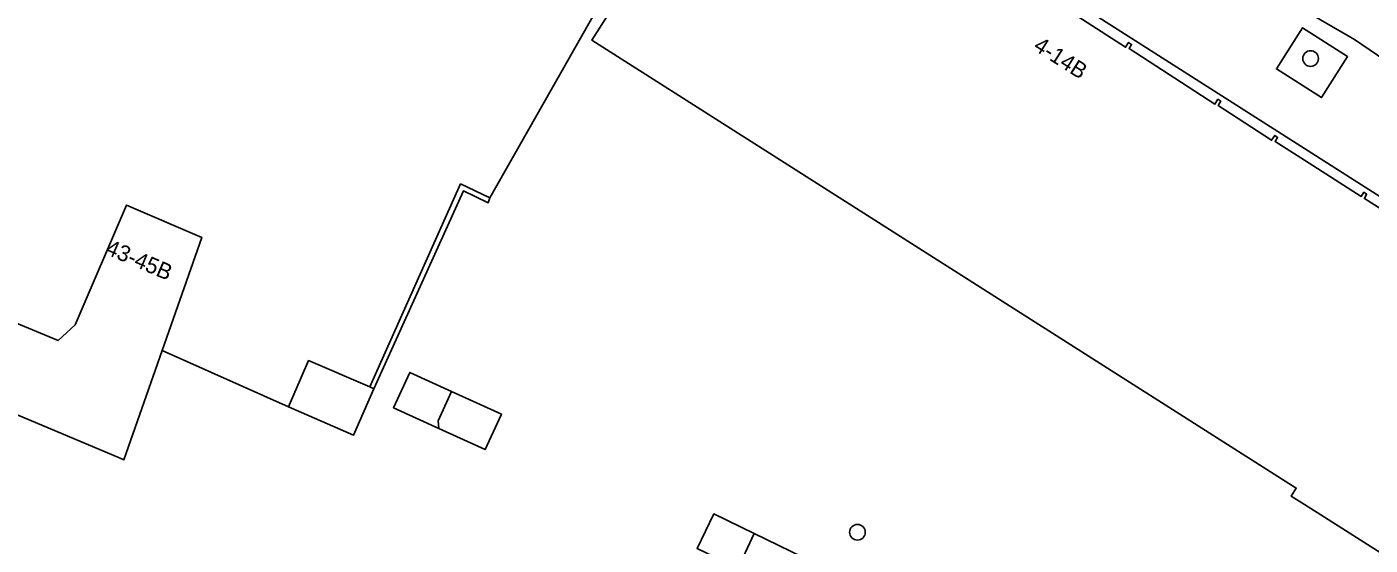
# Model space of a CAD drawing. Extents: x 160349 to 161355, y 381727 to 382854.
# Drawn here: x 160920.3 to 161004.1, y 382756 to 382788.3 of the extents above; entities that cross this region are included whole.
import ezdxf

# ---------------------------------------------------------------- set-up
doc = ezdxf.new("R2010")
doc.units = 0
for name, color, linetype in [('IMGEO_Boom', 7, 'Continuous'), ('IMGEO_Erf', 7, 'Continuous'), ('IMGEO_Groenvoorziening', 7, 'Continuous'), ('IMGEO_Hek', 7, 'Continuous'), ('IMGEO_Muur', 7, 'Continuous'), ('IMGEO_Pand', 7, 'Continuous'), ('IMGEO_Pand_nummerreeks', 7, 'Continuous'), ('IMGEO_Rijbaan_lokaal_gesloten', 7, 'Continuous'), ('IMGEO_Voetpad_open', 7, 'Continuous')]:
    doc.layers.add(name, color=color, linetype=linetype)

msp = doc.modelspace()

# ---------------------------------------------------------------- linework, layer by layer
at = {"layer": 'IMGEO_Boom'}
for centre in [(161000.382, 382786.317), (160972.109, 382756.758)]:
    msp.add_circle(centre, 0.489, dxfattribs=at)
at = {"layer": 'IMGEO_Erf'}
for points in [[(161009.239, 382774.807), (161000, 382780.699), (160963.954, 382803.686), (160949.178, 382777.619), (160949.066, 382777.32), (160947.521, 382778.055), (160941.922, 382765.716), (160940.672, 382762.821), (160936.613, 382764.575), (160928.722, 382768.098), (160926.336, 382761.278), (160925.966, 382761.433), (160917.39, 382765.037)], [(160955.527, 382787.463), (160962.286, 382798.065)], [(160983.463, 382790.491), (160988.834, 382787.021), (160989.025, 382787.318), (160989.215, 382787.198), (160989.058, 382786.933), (160994.413, 382783.478), (160994.599, 382783.772), (160994.777, 382783.655), (160994.622, 382783.389), (160997.948, 382781.214), (160998.14, 382781.524), (160998.321, 382781.396), (160998.162, 382781.136), (161000, 382779.967), (161003.542, 382777.713), (161003.708, 382777.972), (161003.88, 382777.862), (161003.742, 382777.582), (161008.915, 382774.301)], [(161042.286, 382752.336), (161025.262, 382766.044), (161021.404, 382769.082), (161020.859, 382769.438), (161016.151, 382772.289), (161015.308, 382770.955), (161011.102, 382764.349), (161012.07, 382763.744), (161010.433, 382761.174), (161009.443, 382761.772), (161005.235, 382755.152), (161001.016, 382757.835), (161000, 382758.481), (160999.168, 382759.01), (160999.49, 382759.517), (160955.527, 382787.463)]]:
    msp.add_lwpolyline(points, dxfattribs=at)
for points in [[(160946.778, 382765.546), (160949.888, 382764.124), (160948.877, 382761.915), (160945.993, 382763.234), (160943.166, 382764.527), (160944.176, 382766.736)], [(160967.653, 382753.042), (160964.642, 382754.508), (160962.104, 382755.745), (160963.155, 382757.903), (160965.667, 382756.68), (160968.704, 382755.201)]]:
    msp.add_lwpolyline(points, close=True, dxfattribs=at)
at = {"layer": 'IMGEO_Groenvoorziening'}
msp.add_lwpolyline([(161002.688, 382786.442), (160999.876, 382788.23), (160998.25, 382785.673), (161001.063, 382783.885)], close=True, dxfattribs=at)
at = {"layer": 'IMGEO_Hek'}
msp.add_lwpolyline([(160963.954, 382803.686), (160949.178, 382777.619)], dxfattribs=at)
at = {"layer": 'IMGEO_Muur'}
msp.add_lwpolyline([(160941.922, 382765.716), (160947.521, 382778.055), (160949.066, 382777.32), (160949.178, 382777.619), (160947.345, 382778.491), (160941.675, 382765.823)], close=True, dxfattribs=at)
at = {"layer": 'IMGEO_Pand'}
for points in [[(160962.286, 382798.065), (160955.527, 382787.463), (160999.49, 382759.517), (160999.168, 382759.01), (161000, 382758.481), (161001.016, 382757.835), (161005.235, 382755.152)], [(161008.915, 382774.301), (161003.742, 382777.582), (161003.88, 382777.862), (161003.708, 382777.972), (161003.542, 382777.713), (161000, 382779.967), (160998.162, 382781.136), (160998.321, 382781.396), (160998.14, 382781.524), (160997.948, 382781.214), (160994.622, 382783.389), (160994.777, 382783.655), (160994.599, 382783.772), (160994.413, 382783.478), (160989.058, 382786.933), (160989.215, 382787.198), (160989.025, 382787.318), (160988.834, 382787.021), (160983.463, 382790.491)]]:
    msp.add_lwpolyline(points, dxfattribs=at)
for points in [[(160931.192, 382775.156), (160926.495, 382777.169), (160923.296, 382769.706), (160922.227, 382768.718), (160919.037, 382770.058), (160916.997, 382765.202), (160917.39, 382765.037), (160925.966, 382761.433), (160926.336, 382761.278), (160928.722, 382768.098)], [(160936.613, 382764.575), (160940.672, 382762.821), (160941.922, 382765.716), (160941.675, 382765.823), (160937.864, 382767.469)], [(160945.993, 382763.234), (160945.941, 382763.706), (160946.778, 382765.546), (160944.176, 382766.736), (160943.166, 382764.527)], [(160945.993, 382763.234), (160948.877, 382761.915), (160949.888, 382764.124), (160946.778, 382765.546), (160945.941, 382763.706)], [(160964.642, 382754.508), (160964.83, 382754.883), (160965.667, 382756.68), (160963.155, 382757.903), (160962.104, 382755.745)], [(160964.642, 382754.508), (160967.653, 382753.042), (160968.704, 382755.201), (160965.667, 382756.68), (160964.83, 382754.883)]]:
    msp.add_lwpolyline(points, close=True, dxfattribs=at)
at = {"layer": 'IMGEO_Rijbaan_lokaal_gesloten'}
msp.add_lwpolyline([(160987.465, 382798.714), (160986.4, 382797.187), (161003.118, 382787.5), (161006.444, 382785.231), (161018.387, 382776.929), (161023.089, 382773.623), (161025.911, 382771.545), (161026.061, 382771.427), (161037.377, 382762.566), (161041.732, 382759.178), (161044.739, 382756.755), (161045.861, 382755.807), (161052.527, 382750), (161056.481, 382746.555), (161056.76, 382746.305), (161059.314, 382743.983), (161063.735, 382739.812), (161068.775, 382734.896), (161071.831, 382731.765), (161080.033, 382723.306)], dxfattribs=at)
at = {"layer": 'IMGEO_Voetpad_open'}
for points in [[(160933.999, 382826.061), (160932.549, 382824.2), (160963.053, 382808.729), (160961.337, 382805.55), (160963.954, 382803.686), (161000, 382780.699), (161009.239, 382774.807), (161015.308, 382770.955), (161016.151, 382772.289), (161020.859, 382769.438), (161021.404, 382769.082), (161025.262, 382766.044), (161042.286, 382752.336)], [(160909.07, 382794.094), (160903.223, 382780.421), (160899.803, 382772.449), (160902.117, 382771.454), (160904.402, 382776.893), (160905.163, 382778.705), (160907.875, 382785.158), (160918.661, 382780.626), (160915.95, 382774.172), (160915.911, 382774.08), (160913.168, 382775.233), (160912.2, 382772.93), (160919.037, 382770.058), (160922.227, 382768.718), (160923.296, 382769.706), (160926.495, 382777.169), (160931.192, 382775.156), (160928.722, 382768.098), (160936.613, 382764.575), (160937.864, 382767.469), (160941.675, 382765.823), (160947.345, 382778.491), (160949.178, 382777.619), (160963.954, 382803.686)], [(161026.061, 382771.427), (161025.911, 382771.545), (161023.089, 382773.623), (161022.802, 382773.214), (161018.1, 382776.52), (161018.387, 382776.929), (161006.444, 382785.231), (161003.118, 382787.5), (160986.4, 382797.187)]]:
    msp.add_lwpolyline(points, dxfattribs=at)
msp.add_lwpolyline([(160999.876, 382788.23), (161002.688, 382786.442), (161001.063, 382783.885), (160998.25, 382785.673)], close=True, dxfattribs=at)

# ---------------------------------------------------------------- texts
at = {"layer": 'IMGEO_Pand_nummerreeks'}
for s, rotation, p in [('4-14B', 327.51346, (160983.02, 382786.9)), ('43-45B', 336.73218, (160925.122, 382774.147))]:
    msp.add_text(s, height=1, rotation=rotation, dxfattribs=at).set_placement(p)

doc.saveas('drawing.dxf')
